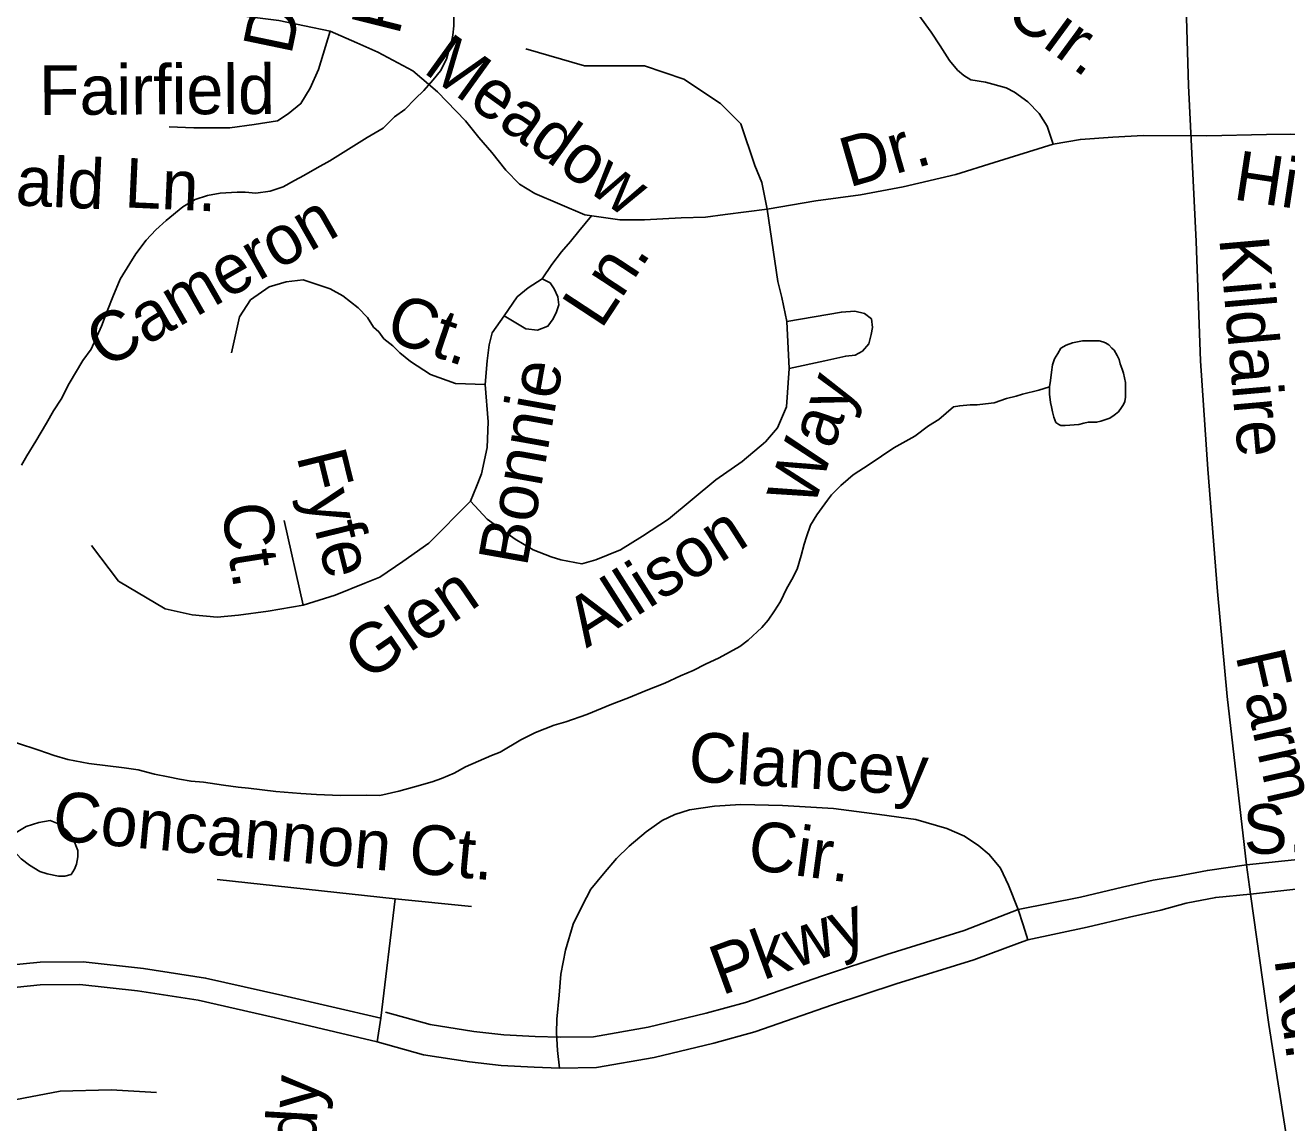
# Model space of a CAD drawing. Extents: x 2001466 to 2224147, y 644118 to 847247.
# Drawn here: x 2062027 to 2064444, y 730386 to 732487 of the extents above; entities that cross this region are included whole.
import ezdxf

# ---------------------------------------------------------------- set-up
doc = ezdxf.new("R2010")
doc.units = 0
for name, color, linetype in [('Exist Hydrographic Misc Water Feature', 7, 'Continuous'), ('Exist Road Non-System Type 51', 7, 'Continuous'), ('Exist Road Non-System Type 51 Label', 7, 'Continuous'), ('Exist Road Secondary Type 51 Divided Attributed', 7, 'Continuous'), ('Exist Road Secondary Type 51 Label', 7, 'Continuous'), ('Exist Road Secondary Type 51 Undivided 4 Lane Attributed', 7, 'Continuous')]:
    doc.layers.add(name, color=color, linetype=linetype)

msp = doc.modelspace()

# ---------------------------------------------------------------- linework, layer by layer
at = {"layer": 'Exist Hydrographic Misc Water Feature'}
for points in [[(2062848.2, 732512.5), (2062848.6, 732486.4), (2062846.3, 732468.5), (2062842.6, 732448.4), (2062838.5, 732436.5), (2062834.4, 732422.5), (2062822.7, 732400.3), (2062808.6, 732382.6), (2062790.9, 732362.5), (2062774.5, 732346.4), (2062754.7, 732326.2), (2062735, 732312.2), (2062713, 732290.4), (2062682.7, 732272.3), (2062636.7, 732243.9), (2062610.7, 732228), (2062586.7, 732214.2), (2062561.1, 732199.9), (2062543.2, 732190), (2062521.3, 732177.9), (2062496.9, 732169.8), (2062469, 732165.9), (2062448.9, 732167.7), (2062433.3, 732167.7), (2062401.1, 732165.7), (2062376.9, 732161.6), (2062353.2, 732153.5), (2062329.2, 732139.7), (2062297.2, 732113.3), (2062277.3, 732095.7), (2062259.4, 732075.6), (2062239.4, 732049.5), (2062227.5, 732031.4), (2062209.6, 732001.2), (2062195.5, 731967.3), (2062185.4, 731943.3), (2062173.7, 731911.3), (2062153.6, 731867.3), (2062137.6, 731845.4), (2062111.6, 731801.1), (2062096, 731771), (2062081.7, 731749.2), (2062067.9, 731725), (2062047.8, 731691.1), (2062030.4, 731662.9), (2062020.2, 731645)], [(2063989.5, 731794.6), (2063991.5, 731806.9), (2063993.4, 731822.8), (2063995.4, 731836.8), (2063999.5, 731848.7), (2064005.3, 731858.8), (2064011.2, 731868.8), (2064021.3, 731875), (2064033.4, 731878.9), (2064043, 731881), (2064053, 731882.8), (2064063.3, 731882.8), (2064071.5, 731882.8), (2064085, 731882.8), (2064091.6, 731881), (2064097.1, 731878.9), (2064103.3, 731875.2), (2064109, 731869), (2064113.5, 731865.1), (2064119.5, 731854.9), (2064123.2, 731847), (2064125.2, 731839), (2064129.1, 731829), (2064131.2, 731821), (2064135.5, 731802.9), (2064135.5, 731787.2), (2064135.5, 731775), (2064133.8, 731767.1), (2064131.4, 731761), (2064127.5, 731755.1), (2064121.5, 731747.1), (2064113.7, 731740.9), (2064105.3, 731734.9), (2064099.6, 731732.9), (2064087.9, 731729), (2064079.9, 731727), (2064063.7, 731727), (2064055.7, 731725), (2064045.7, 731722.9), (2064019.8, 731720.7), (2064011.6, 731720.7), (2064007.7, 731722.9), (2064001.6, 731726.7), (2063997.7, 731736.6), (2063995.6, 731746.7), (2063993.4, 731756.8), (2063991.3, 731764.8), (2063989.5, 731780.9), (2063989.5, 731794.6)], [(2063989.5, 731794.6), (2063969.4, 731788.7), (2063937.6, 731780.6), (2063925.5, 731776.8), (2063907.2, 731772.7), (2063883.5, 731764.5), (2063867.3, 731762.4), (2063851.3, 731760.5), (2063837.7, 731760.5), (2063817.8, 731758.6), (2063805.5, 731756.4), (2063777.7, 731732.3), (2063757.8, 731720.3), (2063731.5, 731700.3), (2063691.7, 731678.3), (2063644, 731646.2), (2063613.8, 731626.1), (2063604, 731618.2), (2063589.6, 731606.2), (2063572.2, 731588.2), (2063564.2, 731578.1), (2063544.1, 731549.8), (2063532, 731530.2), (2063524, 731507.9), (2063519.9, 731493.9), (2063514.2, 731472), (2063506.4, 731446), (2063496.3, 731426.1), (2063486.1, 731408.1), (2063474.4, 731383.9), (2063462.5, 731365.9), (2063450.6, 731347.8), (2063438.5, 731333.8), (2063412.3, 731309.8), (2063396.3, 731297.6), (2063356.5, 731275.7), (2063330.6, 731263.8), (2063306.7, 731251.6), (2063282.9, 731241.4), (2063252.7, 731227.3), (2063216.8, 731213.3), (2063182.8, 731199.4), (2063151, 731187.2), (2063103, 731167.3), (2063062.8, 731153.1), (2063040.9, 731147), (2063005, 731133), (2062976.7, 731119), (2062937.1, 731095.1), (2062920.7, 731089), (2062871.1, 731066.9), (2062849.2, 731054.9), (2062825, 731044.7), (2062806.9, 731038.5), (2062773.1, 731028.7), (2062743.2, 731020.6), (2062706.9, 731012.3), (2062681, 731012.6), (2062631.4, 731012.4), (2062585.3, 731014.2), (2062555.5, 731016.2), (2062507.2, 731019.9), (2062455.1, 731026.2), (2062435.4, 731028), (2062407.1, 731031.8), (2062369.2, 731038), (2062345.2, 731039.6), (2062323.2, 731043.7), (2062301.5, 731047.8), (2062275.2, 731053.4), (2062243.5, 731061.5), (2062217.2, 731065.5), (2062149.3, 731073.3), (2062108.9, 731081.5), (2062083.1, 731089.1), (2062053.4, 731099.3), (2062010.9, 731113)]]:
    msp.add_lwpolyline(points, dxfattribs=at)
at = {"layer": 'Exist Road Non-System Type 51'}
for p, q in [((2063490.8, 731830.1), (2063486.6, 731920.2)), ((2062523.6, 731538.9), (2062559.8, 731376.7)), ((2062395.1, 730851.5), (2062736.4, 730814.5)), ((2062736.4, 730814.5), (2062708.8, 730586.1)), ((2062736.4, 730814.5), (2062882.1, 730799.6)), ((2062708.8, 730586.1), (2062701.4, 730540.6))]:
    msp.add_line(p, q, dxfattribs=at)
for points in [[(2063490.3, 732638), (2063569.8, 732612.4), (2063635.3, 732589), (2063672.9, 732570.3), (2063716.3, 732539.4), (2063739.6, 732506.9), (2063762.9, 732474.4), (2063780.4, 732448.1), (2063797.8, 732419.7), (2063813.5, 732401.4), (2063825.2, 732391.1), (2063839.1, 732382.9), (2063867, 732378.3), (2063906.8, 732367.5), (2063922.6, 732359.2), (2063948.2, 732340.6), (2063969.8, 732318.2), (2063985.3, 732293.9), (2063996.6, 732259.6)], [(2061567.4, 732311.7), (2061623.9, 732351), (2061679.7, 732393.4), (2061728.9, 732427), (2061760.2, 732444.9), (2061800.4, 732465), (2061887.5, 732489.6), (2061972.4, 732503), (2062079.7, 732514.2), (2062184.7, 732520.9), (2062292, 732516.4), (2062390.3, 732511.9), (2062513.2, 732496.3), (2062611.5, 732476.2)], [(2062303.1, 732292.8), (2062350.1, 732290.6), (2062419.3, 732290.6), (2062466.3, 732297.3), (2062511, 732304), (2062531.1, 732317.4), (2062555.6, 732337.5), (2062573.5, 732366.6), (2062589.2, 732402.4), (2062611.5, 732476.2)], [(2062611.5, 732476.2), (2062662.9, 732453.8), (2062703.1, 732435.9), (2062770.2, 732400.1), (2062817.1, 732359.9), (2062870.7, 732304), (2062896.4, 732272.7), (2062921, 732243.6), (2062947.8, 732210.1), (2062974.6, 732183.3), (2063003.7, 732165.4), (2063099.5, 732124.4)], [(2062986.2, 732442.4), (2063098.5, 732409.9), (2063213.7, 732409.9), (2063289.3, 732384.1), (2063359.2, 732337.4), (2063398.1, 732298.5), (2063425.1, 732218.5), (2063438.5, 732186.3), (2063448.6, 732135.2)], [(2063996.6, 732259.6), (2064048.7, 732268.6), (2064110.8, 732273.3), (2064168.9, 732276.1), (2064290.9, 732275.6)], [(2064290.9, 732275.6), (2064405.6, 732277.9), (2064451.9, 732278.7), (2064513.6, 732274.3), (2064544.4, 732269.9), (2064595, 732261.2), (2064633.9, 732249.5), (2064680.5, 732234), (2064734.9, 732202.9)], [(2063448.6, 732135.2), (2063541.9, 732150.8), (2063627.4, 732162.4), (2063709, 732178), (2063810, 732201.3), (2063883.9, 732224.6), (2063996.6, 732259.6)], [(2063099.5, 732124.4), (2063166.2, 732114.8), (2063213.9, 732114.8), (2063284.3, 732118.6), (2063330.3, 732119.6), (2063368.4, 732124.8), (2063448.6, 732135.2)], [(2063486.6, 731920.2), (2063477.1, 731966), (2063469.4, 731996.5), (2063448.6, 732135.2)], [(2063017.5, 732001.5), (2063036.4, 732028.9), (2063055, 732053.5), (2063071.8, 732073.4), (2063088.1, 732092.7), (2063112.1, 732122.6)], [(2062422.6, 731860.3), (2062437.8, 731929), (2062458.8, 731961.4), (2062495, 731986.2), (2062527.4, 731995.8), (2062559.8, 731999.6), (2062611.3, 731982.4), (2062636.1, 731969), (2062665.5, 731946), (2062683.2, 731927.7), (2062694.8, 731909.4), (2062704.8, 731900.3), (2062714.3, 731887), (2062731.5, 731873.6), (2062744.8, 731860.3), (2062765.8, 731843.1), (2062803.9, 731818.3), (2062851.6, 731801.1), (2062908.8, 731799.2)], [(2062945, 731930.9), (2062969.8, 731967.1), (2062990.8, 731984.3), (2063017.5, 732001.5)], [(2062945, 731930.9), (2062986.5, 731906), (2063008.5, 731903.6), (2063028.6, 731911.2), (2063038.9, 731925), (2063045.2, 731938.8), (2063049.9, 731951.9), (2063048, 731967.1), (2063040.4, 731982.4), (2063032.8, 731993.8), (2063017.5, 732001.5)], [(2063490.8, 731830.1), (2063559.1, 731844.7), (2063599.2, 731853.9), (2063617.3, 731855.5), (2063631.4, 731863.2), (2063643.7, 731877), (2063648.1, 731894.9), (2063650.4, 731908.8), (2063648.7, 731924.9), (2063634.9, 731935.2), (2063617, 731939.5), (2063591, 731938.1), (2063486.6, 731920.2)], [(2062908.8, 731799.2), (2062912.6, 731845), (2062916.4, 731875.5), (2062922.2, 731898.4), (2062945, 731930.9)], [(2062880.2, 731576), (2062912.6, 731541.6), (2062966, 731503.4), (2063000.3, 731482.5), (2063034.7, 731469.1), (2063053.7, 731463.4), (2063093.8, 731455.7), (2063120.5, 731463.4), (2063168.1, 731482.5), (2063210.1, 731509.2), (2063259.7, 731541.6), (2063350.4, 731617), (2063401.1, 731651.9), (2063445.6, 731689.7), (2063468.5, 731716.4), (2063485.6, 731756.5), (2063490.8, 731830.1)], [(2062880.2, 731576), (2062891.6, 731603.8), (2062901.2, 731628.6), (2062912.1, 731679), (2062914.5, 731727.8), (2062908.8, 731799.2)], [(2062559.8, 731376.7), (2062620.9, 731395.8), (2062678.1, 731418.7), (2062706.7, 731430.2), (2062750.5, 731460.7), (2062800.3, 731495.3), (2062880.2, 731576)], [(2062154.6, 731491.2), (2062206.1, 731422.5), (2062295.7, 731369.6), (2062347.5, 731358.5), (2062395.4, 731353.5), (2062435.9, 731357.7), (2062493.1, 731365.3), (2062559.8, 731376.7)], [(2063045.1, 730557.6), (2063045.7, 730584.2), (2063050.6, 730630.1), (2063053.4, 730670.1), (2063062.4, 730715.9), (2063077.4, 730765.6), (2063094.1, 730801.2), (2063110.8, 730832.9), (2063135.4, 730862.4), (2063160, 730891.9), (2063184.5, 730915.4), (2063217, 730942.7), (2063247.5, 730964.1), (2063271.7, 730975.6), (2063299.9, 730985), (2063348, 730992), (2063398.1, 730995), (2063478.1, 730993.4), (2063576, 730987.4), (2063663.7, 730975.6), (2063733.5, 730966.2), (2063793.2, 730948.9), (2063826.9, 730934.3), (2063854.5, 730915.7), (2063874.2, 730899.3), (2063895.6, 730872.8), (2063911, 730840.5), (2063929.8, 730794)], [(2061990.7, 730929.8), (2062029.2, 730953), (2062053.4, 730960.5), (2062075.4, 730964.1), (2062091.3, 730957.7), (2062107, 730945.4), (2062118.8, 730931.2), (2062128.3, 730907), (2062128, 730895), (2062125.7, 730881), (2062121.5, 730871.1), (2062115.3, 730861.2), (2062103.2, 730857.5), (2062091.2, 730857.7), (2062069.3, 730862.2), (2062055.4, 730866.5), (2062035.7, 730878.9), (2062019.9, 730891.2), (2062004.3, 730907.5), (2061990.7, 730929.8)], [(2063929.8, 730794), (2064048.7, 730817.8), (2064129.7, 730836.7), (2064188.1, 730850), (2064235.1, 730857.8), (2064292, 730868.7), (2064366.8, 730879.4)], [(2063947.8, 730735.8), (2064061.6, 730760.2), (2064142.9, 730779.2), (2064202.6, 730792.7), (2064251.3, 730806.3), (2064308.2, 730817.2), (2064374, 730823.2)], [(2063049.8, 730549.5), (2063116, 730550.4), (2063220.6, 730568.6), (2063331.6, 730595.1), (2063407.4, 730616), (2063554.9, 730667), (2063677.8, 730708), (2063825.9, 730753.8), (2063929.8, 730794)], [(2063929.8, 730794), (2063939, 730764.6), (2063947.8, 730735.8)], [(2063050.7, 730490.4), (2063121.5, 730491.4), (2063232.5, 730510.8), (2063346.3, 730537.9), (2063424.9, 730559.6), (2063573.9, 730611.1), (2063695.8, 730651.8), (2063844.9, 730697.8), (2063932.2, 730730.1), (2063947.8, 730735.8)], [(2061441.4, 730494.5), (2061522.7, 730532.4), (2061658.2, 730597.5), (2061715.1, 730624.6), (2061769.3, 730643.6), (2061815.3, 730657.2), (2061938.1, 730681.4), (2062056, 730693.2), (2062138.4, 730693.6), (2062253.9, 730681.1), (2062372.8, 730662.5), (2062520.9, 730629.3), (2062708.8, 730586.1)], [(2061463.1, 730456.5), (2061544.6, 730494.6), (2061680.3, 730559.8), (2061734.3, 730585.5), (2061784.1, 730602.9), (2061826.1, 730615.3), (2061943.5, 730638.5), (2062055.8, 730649.7), (2062132, 730650.1), (2062242.8, 730638), (2062358.4, 730620), (2062504.5, 730587.2), (2062701.4, 730540.6)], [(2062717.3, 730597.4), (2062803, 730573.5), (2062886.5, 730560.6), (2062944.3, 730553.8), (2063004.4, 730550.7), (2063052.2, 730549.5)], [(2062701.4, 730540.6), (2062790.4, 730515.6), (2062878.6, 730502), (2062939.3, 730494.9), (2063002.1, 730491.7), (2063050.7, 730490.4)], [(2063050.7, 730490.4), (2063047.1, 730523.7), (2063045.1, 730557.6)], [(2061601.3, 730273.1), (2061777.4, 730356.7), (2061953.5, 730419.1), (2062094.4, 730446.2), (2062192, 730448.9), (2062278.7, 730443.5)]]:
    msp.add_lwpolyline(points, dxfattribs=at)
at = {"layer": 'Exist Road Secondary Type 51 Divided Attributed'}
for points in [[(2064483, 730891.5), (2064366.8, 730879.4)], [(2064374.7, 730823.3), (2064502.3, 730837.1)]]:
    msp.add_lwpolyline(points, dxfattribs=at)
at = {"layer": 'Exist Road Secondary Type 51 Undivided 4 Lane Attributed'}
for points in [[(2064366.8, 730879.4), (2064330.1, 731201.9), (2064311.6, 731402.8), (2064293.1, 731637.1), (2064278.6, 731844.8), (2064270.6, 732073.1), (2064256.1, 732371.8), (2064247.3, 732653.2), (2064238.4, 732994.6), (2064245.7, 733220.4), (2064252.1, 733415.3), (2064300.4, 733605.3), (2064384.8, 733860.1), (2064507.1, 734228.9), (2064589.2, 734464.4), (2064654.4, 734678.6), (2064686.6, 734852.5), (2064711.5, 735026), (2064725.2, 735283.7), (2064728.4, 735548.2), (2064738.9, 735683.9)], [(2064374.7, 730823.3), (2064366.8, 730879.4)], [(2064931, 725678.7), (2064855.5, 725977.2), (2064779.9, 726278.3), (2064722, 726500.5), (2064657.6, 726683.3), (2064572.3, 726928.1), (2064517.6, 727230.8), (2064456.5, 727562.5), (2064433.9, 727801.7), (2064427.5, 728003), (2064427.5, 728406.3), (2064429.1, 728662.4), (2064423.5, 728968.8), (2064431.5, 729231.2), (2064446.8, 729445.8), (2064463.7, 729653.5), (2064468.5, 729980), (2064458.1, 730265.1), (2064409.8, 730573.5), (2064374.7, 730823.3)]]:
    msp.add_lwpolyline(points, dxfattribs=at)

# ---------------------------------------------------------------- texts
at = {"layer": 'Exist Road Non-System Type 51 Label'}
for s, rotation, p in [('Parkton', 76.0226, (2062743, 732466.1)), ('Dauha', 78.2401, (2062536.8, 732428.5)), ('Cir.', 323.7397, (2063900.1, 732502.3)), ('Meadow', 324.2101, (2062787.3, 732398.5)), ('Fairfield', 0.2524, (2062054.1, 732315.6)), ('Dr.', 16.1112, (2063605.3, 732176.3)), ('Macdonald', 357.4046, (2061556.3, 732163.1)), ('Ln.', 357.3823, (2062216.3, 732138.7)), ('High', 351.3959, (2064339.5, 732154.2)), ('Cameron', 29.7909, (2062180, 731828.2)), ('Ln.', 56.7378, (2063130.7, 731903.3)), ('Ct.', 341.0815, (2062713.4, 731886.5)), ('Bonnie', 79.8556, (2062988.3, 731448.3)), ('Way', 71.298, (2063536.8, 731559.5)), ('Fyfe', 283.9261, (2062546.9, 731662.3)), ('Ct.', 278.9972, (2062402.3, 731566.1)), ('Allison', 32.5194, (2063102.5, 731293.4)), ('Glen', 34.3659, (2062682, 731229.2)), ('Clancey', 356.4918, (2063296.2, 731039.8)), ('Concannon Ct.', 354.7844, (2062077.4, 730926.9)), ('Cir.', 352.3436, (2063408.4, 730872)), ('Pkwy', 20.1383, (2063361.6, 730628.9)), ('Cassidy', 86.6173, (2062564.7, 730022.5))]:
    msp.add_text(s, height=95, rotation=rotation, dxfattribs=at).set_placement(p)
at = {"layer": 'Exist Road Secondary Type 51 Label'}
for s, rotation, p in [('Kildaire', 274.9679, (2064314.7, 732079.5)), ('Farm', 282.7147, (2064345.7, 731280.7)), ('S.  E. ', 2.8631, (2064362.8, 730898.7)), ('Rd.', 277.2247, (2064420.2, 730699.2))]:
    msp.add_text(s, height=95, rotation=rotation, dxfattribs=at).set_placement(p)

doc.saveas('drawing.dxf')
